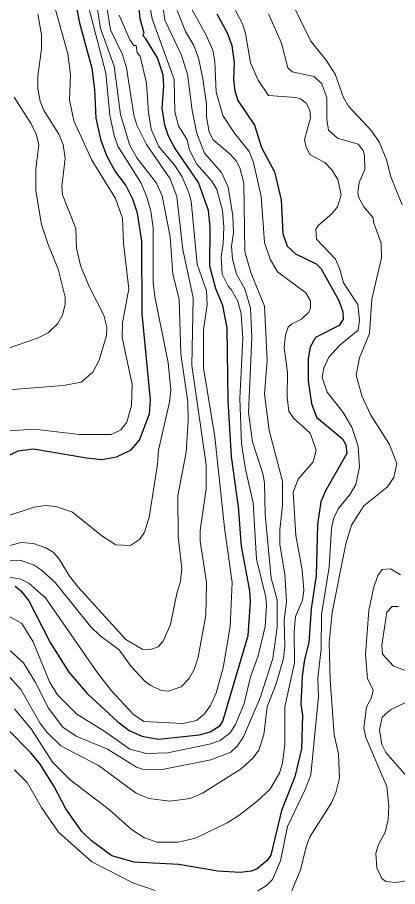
# Model space of a CAD drawing. Extents: x 265 to 291.4, y 7731.5 to 7759.6.
# Drawn here: x 283.077 to 283.943, y 7753.723 to 7755.701 of the extents above; entities that cross this region are included whole.
import ezdxf

# ---------------------------------------------------------------- set-up
doc = ezdxf.new("R2010")
doc.units = 0
doc.header["$LTSCALE"] = 0.032
doc.layers.add('1', color=7, linetype='Continuous', lineweight=25)
doc.layers.add('2', color=7, linetype='Continuous', lineweight=13)

msp = doc.modelspace()

# ---------------------------------------------------------------- linework, layer by layer
at = {"layer": '1'}
for points in [[(283.0614, 7754.7054), (283.0789, 7754.7141), (283.1139, 7754.7189), (283.2348, 7754.6982), (283.2698, 7754.695), (283.3032, 7754.7006), (283.3366, 7754.7165), (283.3557, 7754.7388), (283.378, 7754.7985), (283.3803, 7754.8303), (283.3612, 7755.026), (283.3604, 7755.1914), (283.3509, 7755.2551), (283.3398, 7755.2869), (283.3239, 7755.3187), (283.3, 7755.3505), (283.2809, 7755.3855), (283.2682, 7755.4205), (283.257, 7755.4715), (283.2539, 7755.5367), (283.2475, 7755.5844), (283.2204, 7755.6846), (283.2069, 7755.7531)], [(283.0725, 7754.4063), (283.0852, 7754.3959), (283.1035, 7754.3729), (283.152, 7754.2782), (283.1942, 7754.2106), (283.2364, 7754.1621), (283.3064, 7754.0976), (283.3318, 7754.0785), (283.3605, 7754.065), (283.3987, 7754.0586), (283.4909, 7754.0682), (283.5164, 7754.0753), (283.5387, 7754.0897), (283.545, 7754.0992), (283.6023, 7754.2941), (283.6078, 7754.3705), (283.6063, 7754.396), (283.5872, 7754.4978), (283.5808, 7754.5869), (283.5649, 7754.7014), (283.5569, 7754.8287), (283.5545, 7754.9942), (283.545, 7755.0451), (283.5291, 7755.0833), (283.5156, 7755.1342), (283.5164, 7755.2233), (283.5124, 7755.2614), (283.4893, 7755.3251), (283.4352, 7755.4046), (283.4217, 7755.4301), (283.413, 7755.4555), (283.4066, 7755.4937), (283.4106, 7755.5446), (283.409, 7755.5701), (283.3962, 7755.6083), (283.37, 7755.652), (283.3628, 7755.6592), (283.366, 7755.6647), (283.3565, 7755.6974), (283.3517, 7755.761)], [(283.5315, 7755.7085), (283.5545, 7755.6656), (283.5657, 7755.6369), (283.5705, 7755.5971), (283.5689, 7755.559)], [(283.5689, 7755.559), (283.572, 7755.5335), (283.5792, 7755.5112), (283.6174, 7755.4555), (283.6333, 7755.4046), (283.6627, 7755.349), (283.6779, 7755.2853)], [(283.6779, 7755.2853), (283.6818, 7755.2089), (283.6914, 7755.1803), (283.7105, 7755.1628), (283.7574, 7755.1397), (283.7685, 7755.1286), (283.8091, 7755.0562), (283.8179, 7755.0308), (283.8186, 7755.014), (283.8099, 7754.9997), (283.7558, 7754.9719), (283.7439, 7754.9504), (283.7391, 7754.9242), (283.7391, 7754.8733), (283.7471, 7754.8223), (283.7582, 7754.7913), (283.8171, 7754.742), (283.825, 7754.7277), (283.8274, 7754.7086), (283.7789, 7754.6235), (283.7677, 7754.598), (283.7606, 7754.5471), (283.7574, 7754.431), (283.7463, 7754.3546), (283.7407, 7754.2782), (283.7311, 7754.24), (283.7256, 7754.2019), (283.7224, 7754.1382), (283.7264, 7754.1128), (283.724, 7754.0364), (283.7089, 7753.9728), (283.6786, 7753.8964), (283.654, 7753.7946), (283.646, 7753.7826), (283.623, 7753.7635), (283.6103, 7753.758), (283.5848, 7753.7548), (283.5339, 7753.758), (283.4448, 7753.7731), (283.343, 7753.7786), (283.2921, 7753.7929), (283.2459, 7753.8272), (283.2244, 7753.8486), (283.1878, 7753.8996), (283.1608, 7753.9505), (283.129, 7754.0014), (283.1083, 7754.0276), (283.0558, 7754.0801)]]:
    msp.add_lwpolyline(points, dxfattribs=at)
at = {"layer": '2'}
for points in [[(283.2475, 7755.7976), (283.2666, 7755.6751), (283.2976, 7755.5892), (283.3119, 7755.4794), (283.3334, 7755.4094), (283.3493, 7755.3808), (283.3939, 7755.3235), (283.4066, 7755.2949), (283.4249, 7755.201), (283.4313, 7755.1167), (283.4456, 7755.0594), (283.4496, 7754.9353), (283.4655, 7754.8255), (283.4663, 7754.7826), (283.4615, 7754.711), (283.4424, 7754.6123), (283.4432, 7754.5185), (283.4519, 7754.4469), (283.4488, 7754.4182), (283.44, 7754.3896), (283.4257, 7754.3196), (283.409, 7754.2814), (283.3978, 7754.2687), (283.3828, 7754.2631), (283.3628, 7754.2623), (283.3239, 7754.2854), (283.2157, 7754.4039), (283.1958, 7754.4294), (283.1719, 7754.4691), (283.1592, 7754.4835), (283.1425, 7754.4938), (283.1139, 7754.5033), (283.0852, 7754.5057), (282.9993, 7754.4827)], [(283.0375, 7754.4652), (283.0836, 7754.466), (283.1155, 7754.454), (283.1314, 7754.4437), (283.1632, 7754.4151), (283.2435, 7754.3148), (283.2658, 7754.2933), (283.3088, 7754.2615), (283.3366, 7754.2241), (283.3676, 7754.1907), (283.3812, 7754.1804), (283.405, 7754.1692), (283.4209, 7754.1676), (283.4504, 7754.1772), (283.4687, 7754.1963), (283.4798, 7754.217), (283.4885, 7754.2448), (283.506, 7754.3403), (283.5076, 7754.4151), (283.4933, 7754.5089), (283.4933, 7754.5328), (283.5068, 7754.6282), (283.5068, 7754.6823), (283.4742, 7754.9083), (283.4774, 7755.0626), (283.4543, 7755.1724), (283.44, 7755.2933), (283.4249, 7755.333), (283.3716, 7755.411), (283.3493, 7755.4555), (283.3422, 7755.4778), (283.3255, 7755.586), (283.3167, 7755.6162), (283.2897, 7755.6719), (283.269, 7755.8008)], [(283.2276, 7755.769), (283.2785, 7755.5733), (283.2881, 7755.4778), (283.2976, 7755.4317), (283.3064, 7755.4078), (283.3589, 7755.3235), (283.3724, 7755.2917), (283.3811, 7755.2599), (283.3867, 7755.2217), (283.3867, 7755.0976), (283.3899, 7755.0658), (283.4209, 7754.9146), (283.4265, 7754.8526), (283.4233, 7754.8255), (283.3987, 7754.7157), (283.3963, 7754.6839), (283.3772, 7754.563), (283.3668, 7754.5296), (283.3557, 7754.5129), (283.335, 7754.4994), (283.3016, 7754.5002), (283.2698, 7754.5208), (283.203, 7754.5749), (283.1648, 7754.5877), (283.1409, 7754.59), (283.1155, 7754.5861), (283.0486, 7754.5646)], [(283.9531, 7755.2742), (283.9276, 7755.3378), (283.9173, 7755.3768), (283.9014, 7755.4158), (283.8839, 7755.442), (283.8306, 7755.4985), (283.8195, 7755.5184), (283.8004, 7755.5717), (283.7805, 7755.6035), (283.7455, 7755.6465), (283.6922, 7755.7546)], [(283.16, 7755.7347), (283.1926, 7755.6178), (283.1982, 7755.5701), (283.1958, 7755.5128), (283.2061, 7755.4651), (283.2467, 7755.376), (283.3008, 7755.2885), (283.3167, 7755.2439), (283.3191, 7755.1867), (283.331, 7755.0833), (283.3167, 7755.0053), (283.3159, 7754.9719), (283.339, 7754.8653), (283.3374, 7754.8176), (283.3263, 7754.7794), (283.3127, 7754.7619), (283.2905, 7754.7515), (283.2189, 7754.7515), (283.1155, 7754.7635), (283.0248, 7754.7579)], [(283.0582, 7754.3379), (283.0876, 7754.3212), (283.1131, 7754.2798), (283.1505, 7754.1891), (283.1688, 7754.1589), (283.2125, 7754.1151), (283.2762, 7754.0762), (283.3334, 7754.0356), (283.3716, 7754.026), (283.4193, 7754.0276), (283.5148, 7754.0467), (283.5387, 7754.0555), (283.5609, 7754.0722), (283.5736, 7754.0921), (283.5935, 7754.1398), (283.6079, 7754.2003), (283.6254, 7754.248), (283.6413, 7754.3148), (283.6445, 7754.3626), (283.6429, 7754.3816), (283.6214, 7754.4676), (283.6142, 7754.5964), (283.5967, 7754.6728), (283.5872, 7754.7301), (283.584, 7754.8335), (283.5904, 7754.9703), (283.5864, 7755.026), (283.5792, 7755.0546), (283.5641, 7755.0817), (283.5569, 7755.0888), (283.5434, 7755.1167), (283.541, 7755.1564), (283.5458, 7755.1851), (283.5474, 7755.2233), (283.5442, 7755.2614), (283.5315, 7755.3092), (283.5196, 7755.3283), (283.4861, 7755.3665), (283.4694, 7755.3983), (283.4639, 7755.4221), (283.444, 7755.454), (283.436, 7755.4858), (283.4344, 7755.559), (283.3843, 7755.6974), (283.3764, 7755.7403)], [(283.4631, 7755.7403), (283.5068, 7755.66), (283.5219, 7755.6258), (283.5267, 7755.6003), (283.5299, 7755.5303), (283.545, 7755.477), (283.5713, 7755.4372), (283.6047, 7755.3951), (283.615, 7755.3704), (283.6325, 7755.2933), (283.6397, 7755.1883), (283.6524, 7755.1501)], [(283.4082, 7755.7276), (283.413, 7755.6942), (283.4504, 7755.6162), (283.4647, 7755.5717), (283.475, 7755.489), (283.4861, 7755.4365), (283.5036, 7755.3919), (283.5418, 7755.3474), (283.5569, 7755.314), (283.5681, 7755.2487), (283.5689, 7755.2105), (283.5649, 7755.1803), (283.5673, 7755.1501), (283.576, 7755.1167), (283.5951, 7755.0833), (283.6079, 7755.0387), (283.611, 7754.9719), (283.6031, 7754.8017), (283.6126, 7754.7348)], [(283.6508, 7754.7603), (283.6397, 7754.843), (283.646, 7754.921), (283.6397, 7755.0435), (283.6087, 7755.1199), (283.5951, 7755.1676), (283.5927, 7755.3235), (283.584, 7755.3585), (283.5752, 7755.3744), (283.5617, 7755.3895), (283.5227, 7755.4221), (283.514, 7755.4396), (283.5076, 7755.4746), (283.5076, 7755.5033), (283.4997, 7755.5606), (283.4893, 7755.6083), (283.479, 7755.6369), (283.4599, 7755.6687), (283.4408, 7755.7165)], [(283.8115, 7755.1278), (283.8012, 7755.1501), (283.7582, 7755.1962), (283.7566, 7755.2185), (283.763, 7755.228), (283.7932, 7755.2535), (283.8059, 7755.2694), (283.8139, 7755.2965), (283.8067, 7755.3315), (283.7932, 7755.3537), (283.7773, 7755.3704), (283.7439, 7755.3879), (283.7343, 7755.4046), (283.7312, 7755.4229), (283.7447, 7755.4715), (283.7431, 7755.4897), (283.7343, 7755.5057), (283.7216, 7755.5152), (283.7113, 7755.5184), (283.6492, 7755.5231), (283.6254, 7755.5574), (283.6079, 7755.5971), (283.5967, 7755.664), (283.5896, 7755.6862), (283.5665, 7755.7308)], [(283.3088, 7755.7053), (283.3334, 7755.6496), (283.3422, 7755.6369), (283.3477, 7755.6369), (283.3501, 7755.6202), (283.3565, 7755.6123), (283.3716, 7755.551), (283.3756, 7755.4842), (283.3819, 7755.446), (283.3986, 7755.4078), (283.436, 7755.3633), (283.4527, 7755.3378), (283.4679, 7755.3012), (283.4726, 7755.2821), (283.4869, 7755.1389), (283.5076, 7755.0785), (283.5092, 7755.0467), (283.5013, 7754.9894), (283.5013, 7754.9035), (283.5267, 7754.746), (283.549, 7754.5391), (283.5665, 7754.4151), (283.5617, 7754.3148), (283.5458, 7754.221), (283.5299, 7754.1637), (283.5172, 7754.135), (283.5036, 7754.116), (283.4854, 7754.1008), (283.4543, 7754.0937), (283.3652, 7754.0984), (283.3414, 7754.1143), (283.2913, 7754.1684), (283.2594, 7754.209), (283.1417, 7754.3801), (283.1043, 7754.4127), (283.0852, 7754.4222), (283.0375, 7754.4309)], [(283.0661, 7754.8541), (283.1823, 7754.8629), (283.2229, 7754.8709), (283.2491, 7754.8931), (283.2634, 7754.921), (283.2801, 7754.9767), (283.2809, 7754.9958), (283.2738, 7755.0228), (283.2411, 7755.088), (283.2213, 7755.1358), (283.2117, 7755.1755), (283.2101, 7755.2201), (283.1799, 7755.2965), (283.1783, 7755.3155), (283.1863, 7755.3792), (283.1815, 7755.411), (283.1719, 7755.4349), (283.1369, 7755.4905), (283.129, 7755.5096), (283.1242, 7755.5383), (283.1242, 7755.5669), (283.1322, 7755.629), (283.1322, 7755.6608), (283.1242, 7755.7085)], [(283.6492, 7755.7085), (283.6787, 7755.6417), (283.693, 7755.586), (283.7025, 7755.5765), (283.7526, 7755.5661), (283.7701, 7755.5494), (283.7813, 7755.5176), (283.7813, 7755.4683), (283.7853, 7755.4436), (283.8059, 7755.4261), (283.8529, 7755.4118), (283.864, 7755.3975), (283.8672, 7755.3863), (283.868, 7755.3545), (283.8553, 7755.3251), (283.8521, 7755.3028), (283.8537, 7755.2917), (283.8656, 7755.2694), (283.8871, 7755.2447), (283.8879, 7755.2344), (283.9054, 7755.1867), (283.9062, 7755.1533), (283.8839, 7755.0594), (283.8791, 7754.9814), (283.8561, 7754.9258), (283.8481, 7754.8868), (283.8616, 7754.8398), (283.8815, 7754.7953), (283.9245, 7754.7285), (283.9412, 7754.6855), (283.934, 7754.6537), (283.9189, 7754.6314), (283.8656, 7754.5892), (283.8378, 7754.5455), (283.825, 7754.5026), (283.794, 7754.3466), (283.7868, 7754.2782), (283.7892, 7754.1923), (283.798, 7754.0682), (283.8083, 7754.0253), (283.8107, 7753.9696), (283.802, 7753.9362), (283.7924, 7753.9139), (283.7431, 7753.8359), (283.7343, 7753.8137), (283.7216, 7753.7612), (283.7017, 7753.7134)], [(283.0526, 7754.9464), (283.1234, 7754.9711), (283.1473, 7754.983), (283.1688, 7755.0037), (283.1799, 7755.0228), (283.1863, 7755.0483), (283.1863, 7755.0642), (283.1703, 7755.1278), (283.1473, 7755.1835), (283.1322, 7755.2296), (283.1194, 7755.306), (283.1194, 7755.3553), (283.1266, 7755.411), (283.1202, 7755.4349), (283.1091, 7755.4587), (283.0701, 7755.5192)], [(283.6524, 7755.1501), (283.6691, 7755.1214), (283.7336, 7755.0737), (283.7447, 7755.0554), (283.7447, 7755.0387), (283.7407, 7755.03), (283.724, 7755.014)], [(283.786, 7754.9273), (283.8123, 7754.9552), (283.8529, 7754.9886), (283.8561, 7755.0117), (283.8521, 7755.0474), (283.8195, 7755.0968), (283.8115, 7755.1278)], [(283.724, 7755.014), (283.7009, 7755.0029), (283.6938, 7754.9958), (283.6874, 7754.9783), (283.6842, 7754.9496), (283.6922, 7754.8923), (283.6914, 7754.8367), (283.6954, 7754.8048), (283.7057, 7754.7889), (283.7439, 7754.7547), (283.7574, 7754.7157), (283.7502, 7754.6895), (283.7168, 7754.6497), (283.7049, 7754.6203), (283.7113, 7754.5216), (283.7256, 7754.4437), (283.7296, 7754.3968), (283.7266, 7754.375), (283.7107, 7754.3372), (283.7073, 7754.3037), (283.7081, 7754.2321), (283.6858, 7754.1319), (283.6858, 7754.0459), (283.681, 7754.0046), (283.6739, 7753.9807), (283.6516, 7753.9441), (283.6222, 7753.9163), (283.5816, 7753.8845), (283.5546, 7753.8677), (283.483, 7753.8335), (283.4432, 7753.824), (283.3955, 7753.824), (283.3668, 7753.8343), (283.3374, 7753.8526), (283.2873, 7753.898), (283.1974, 7753.9656), (283.1576, 7754.0062), (283.1107, 7754.0794), (283.0709, 7754.1271)], [(283.6246, 7753.7134), (283.6437, 7753.7246), (283.658, 7753.7389), (283.6763, 7753.7818), (283.6922, 7753.8598), (283.7327, 7753.9441), (283.7455, 7753.9775), (283.763, 7754.1557), (283.7614, 7754.1971), (283.7685, 7754.2639), (283.7693, 7754.3419), (283.7868, 7754.4501), (283.7924, 7754.5376), (283.7972, 7754.5598), (283.8075, 7754.5821), (283.8346, 7754.6155), (283.8473, 7754.6378), (283.8561, 7754.6776), (283.8529, 7754.7253), (283.8385, 7754.7682), (283.8187, 7754.8017), (283.7821, 7754.8478), (283.7709, 7754.8812), (283.7749, 7754.9027), (283.786, 7754.9273)], [(283.6898, 7754.3705), (283.6858, 7754.4341), (283.6747, 7754.501), (283.6747, 7754.5344), (283.681, 7754.5901), (283.681, 7754.6457), (283.6508, 7754.7603)], [(283.6126, 7754.7348), (283.6365, 7754.6601), (283.6397, 7754.641), (283.6413, 7754.5694), (283.6548, 7754.4246), (283.6683, 7754.3753), (283.6683, 7754.3132)], [(283.9714, 7753.7373), (283.938, 7753.7325), (283.9157, 7753.7349), (283.907, 7753.7413), (283.8958, 7753.7659), (283.8934, 7753.7993), (283.899, 7753.8184), (283.9141, 7753.8471), (283.9213, 7753.8757), (283.9229, 7753.9059), (283.9181, 7753.9505), (283.8704, 7754.0619), (283.8656, 7754.0841), (283.872, 7754.1319), (283.8823, 7754.151), (283.8871, 7754.17), (283.8744, 7754.1963), (283.8696, 7754.2512), (283.8775, 7754.3514), (283.8879, 7754.4023), (283.8974, 7754.431), (283.9078, 7754.4445), (283.9269, 7754.4461), (283.9491, 7754.4325)], [(283.0574, 7754.2026), (283.0852, 7754.1716), (283.1282, 7754.0953), (283.1441, 7754.0746), (283.1767, 7754.0436), (283.2618, 7753.9982), (283.3477, 7753.9354), (283.3764, 7753.9234), (283.4241, 7753.9171), (283.4703, 7753.9234), (283.4989, 7753.9354), (283.5864, 7753.991), (283.6142, 7754.0157), (283.627, 7754.0332), (283.6381, 7754.0682), (283.646, 7754.1319), (283.6667, 7754.1844), (283.6834, 7754.2416), (283.6858, 7754.2703), (283.6842, 7754.3291), (283.6898, 7754.3705)], [(283.9444, 7754.3602), (283.93, 7754.3602), (283.9181, 7754.3474), (283.907, 7754.2719), (283.9086, 7754.252), (283.9324, 7754.2249), (283.9953, 7754.2011)], [(283.6683, 7754.3132), (283.6588, 7754.2416), (283.6301, 7754.1525), (283.5919, 7754.0634), (283.5776, 7754.0428), (283.5633, 7754.0292), (283.518, 7754.0117), (283.4066, 7753.9895), (283.3621, 7753.9902), (283.3485, 7753.995), (283.2825, 7754.0356), (283.2109, 7754.065), (283.1807, 7754.0857), (283.1481, 7754.1287), (283.1186, 7754.1875), (283.0916, 7754.2321), (283.059, 7754.2615)], [(284.0048, 7754.1629), (283.9269, 7754.1255), (283.9078, 7754.1088), (283.9014, 7754.0794), (283.907, 7754.0459), (283.9157, 7754.0284), (283.9849, 7753.9489)], [(283.0709, 7753.9887), (283.0995, 7753.96), (283.1322, 7753.9028), (283.1711, 7753.8471), (283.2467, 7753.7794), (283.3398, 7753.7317), (283.3907, 7753.7142)]]:
    msp.add_lwpolyline(points, dxfattribs=at)

doc.saveas('drawing.dxf')
